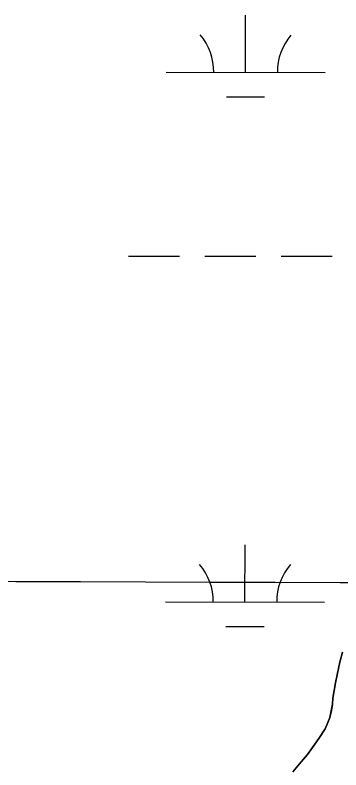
# Model space of a CAD drawing. Extents: x 3148686 to 3186545, y 916144 to 941516.
# Drawn here: x 3157592.6 to 3157797.5, y 927482 to 927956.1 of the extents above; entities that cross this region are included whole.
import ezdxf

# ---------------------------------------------------------------- set-up
doc = ezdxf.new("R2010")
doc.units = 0
for name, color, linetype in [('V-GRID-MAJR', 7, 'Continuous'), ('V-SITE-VEGE', 7, 'Continuous'), ('V-TOPO-SHOR', 7, 'Continuous'), ('V-WETL-SWMP', 7, 'Continuous')]:
    doc.layers.add(name, color=color, linetype=linetype)

msp = doc.modelspace()

# ---------------------------------------------------------------- linework, layer by layer
at = {"layer": 'V-GRID-MAJR'}
msp.add_spline([(3152943.96, 927616.68), (3155553.93, 927607.47), (3160773.89, 927589.63), (3165993.85, 927572.55), (3171213.81, 927556.22), (3176433.77, 927540.66), (3181653.73, 927525.85), (3184263.71, 927518.73)], degree=3, dxfattribs=at)
at = {"layer": 'V-SITE-VEGE'}
for p, q in [((3157796.1, 927546.65), (3157798.45, 927555.88)), ((3157795.13, 927541.63), (3157796.1, 927546.65)), ((3157793.96, 927536.61), (3157795.13, 927541.63)), ((3157792.41, 927526.98), (3157793.96, 927536.61)), ((3157792.23, 927523.37), (3157792.41, 927526.98)), ((3157790.47, 927514.95), (3157792.23, 927523.37)), ((3157788.89, 927510.73), (3157790.47, 927514.95)), ((3157783.54, 927501.68), (3157787.51, 927507.71)), ((3157787.51, 927507.71), (3157788.89, 927510.73)), ((3157776.38, 927491.61), (3157783.54, 927501.68)), ((3157767.22, 927480.73), (3157776.38, 927491.61))]:
    msp.add_line(p, q, dxfattribs=at)
at = {"layer": 'V-TOPO-SHOR'}
msp.add_lwpolyline([(3157798.45, 927555.88), (3157797.08, 927550.46), (3157796.1, 927546.65), (3157795.13, 927541.63), (3157793.96, 927536.61), (3157793.18, 927531.8), (3157792.41, 927526.98), (3157792.23, 927523.37), (3157791.45, 927519.36), (3157790.47, 927514.95), (3157788.89, 927510.73), (3157787.51, 927507.71), (3157783.54, 927501.68), (3157779.56, 927496.04), (3157776.38, 927491.61), (3157773.99, 927488.79), (3157771.4, 927485.77), (3157767.22, 927480.73)], dxfattribs=at)
at = {"layer": 'V-WETL-SWMP'}
for p, q in [((3157737.48, 927920.12), (3157737.52, 927956.12)), ((3157687.48, 927920.17), (3157787.48, 927920.06)), ((3157725.46, 927904.7), (3157749.46, 927904.67)), ((3157663.95, 927804.76), (3157695.95, 927804.73)), ((3157711.95, 927804.71), (3157743.95, 927804.68)), ((3157759.95, 927804.66), (3157791.95, 927804.63)), ((3157737.13, 927587.44), (3157737.17, 927623.44)), ((3157687.13, 927587.49), (3157787.13, 927587.39)), ((3157725.11, 927572.02), (3157749.11, 927572))]:
    msp.add_line(p, q, dxfattribs=at)
msp.add_lwpolyline([(3157767.22, 927480.73), (3157771.4, 927485.77), (3157773.99, 927488.79), (3157776.38, 927491.61), (3157779.56, 927496.04), (3157783.54, 927501.68), (3157787.51, 927507.71), (3157788.89, 927510.73), (3157790.47, 927514.95), (3157791.45, 927519.36), (3157792.23, 927523.37), (3157792.41, 927526.98), (3157793.96, 927536.61), (3157795.13, 927541.63), (3157796.1, 927546.65), (3157797.08, 927550.46), (3157798.46, 927555.88)], dxfattribs=at)
for centre, start, end in [((3157682.24, 927920.65), 359.1678, 40.7115), ((3157792.72, 927920.53), 139.1678, 180.7115), ((3157681.89, 927587.97), 359.1678, 40.7115), ((3157792.37, 927587.86), 139.1678, 180.7115)]:
    msp.add_arc(centre, 35.25, start, end, dxfattribs=at)

doc.saveas('drawing.dxf')
